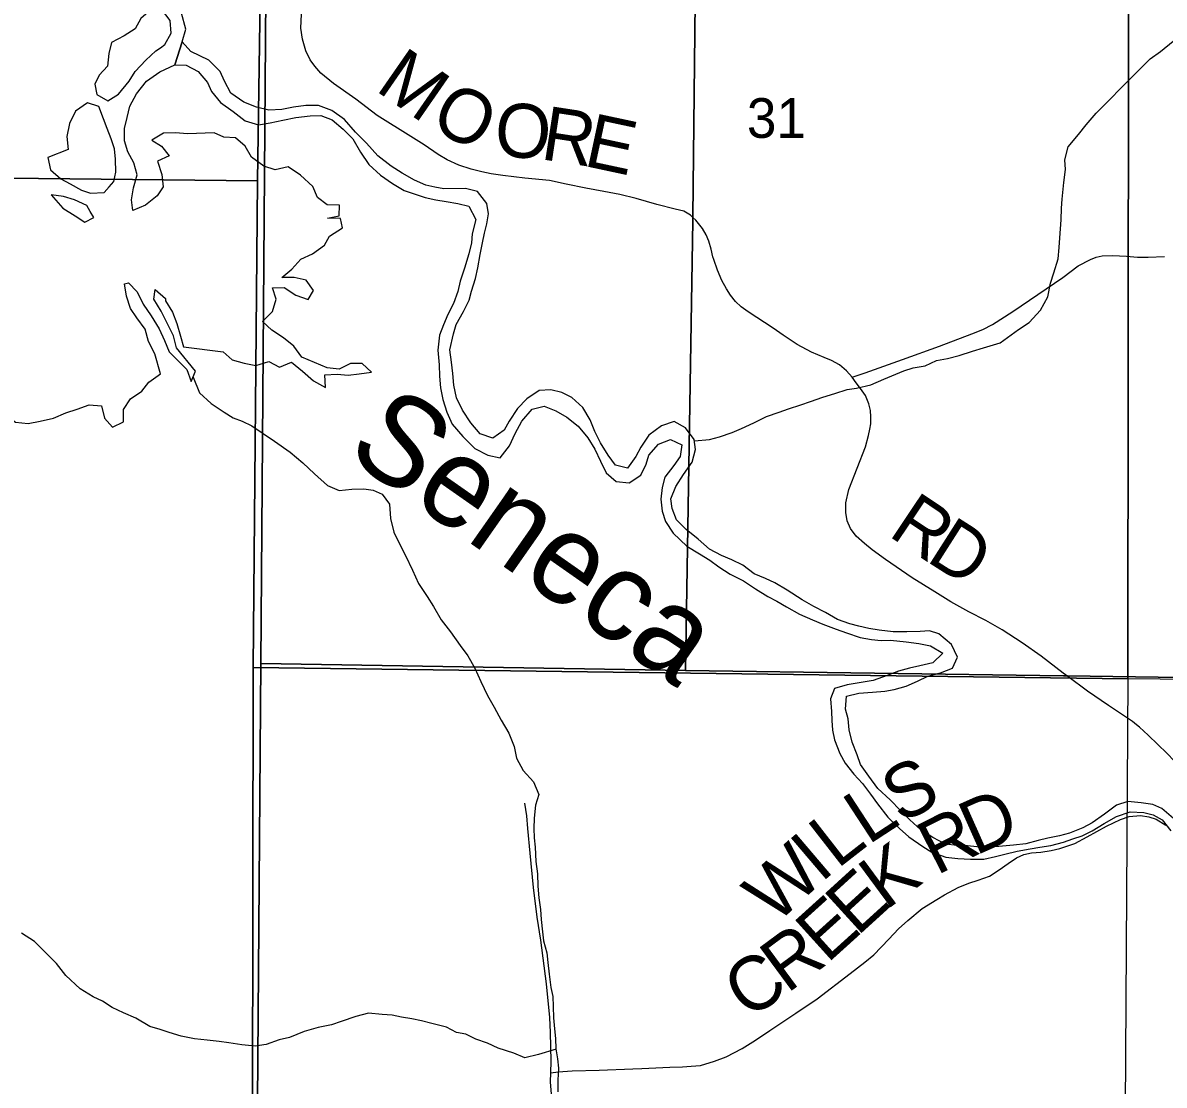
# Model space of a CAD drawing. Extents: x 0 to 191, y 0 to 55.
# Drawn here: x 146.399 to 147, y 21.846 to 22.406 of the extents above; entities that cross this region are included whole.
import ezdxf

# ---------------------------------------------------------------- set-up
doc = ezdxf.new("R2010")
doc.units = 0
for name, color, linetype in [('GM_X_Corporation', 7, 'Continuous'), ('GM_X_County_Road', 7, 'Continuous'), ('GM_X_County_Road_Text', 7, 'Continuous'), ('GM_X_Major_Lake', 7, 'Continuous'), ('GM_X_Minor_River', 7, 'Continuous'), ('GM_X_Minor_River_Text', 7, 'Continuous'), ('GM_X_Section_Text', 7, 'Continuous'), ('GM_X_Township_Road', 7, 'Continuous')]:
    doc.layers.add(name, color=color, linetype=linetype)

msp = doc.modelspace()

# ---------------------------------------------------------------- linework, layer by layer
at = {"layer": 'GM_X_Corporation'}
for points in [[(147.41583, 22.05521), (146.94931, 22.06201), (146.94723, 22.06204), (146.74796, 22.06495), (146.75177, 22.302), (146.75179, 22.30403), (146.75965, 23.0326), (146.75967, 23.03416), (146.76561, 23.21144), (146.76563, 23.21258), (146.76891, 23.44377), (146.76892, 23.44512), (146.77192, 23.59458), (146.86838, 23.59355), (146.86967, 23.59354), (147.21222, 23.58988)], [(146.75965, 23.0326), (146.75179, 22.30403), (146.75177, 22.302), (146.74796, 22.06495), (146.52412, 22.06864), (146.52877, 22.67924)], [(146.52877, 22.67924), (146.52412, 22.06864), (146.52059, 21.60574), (146.51644, 21.08296), (146.51644, 21.08173), (146.51664, 20.82724), (146.47837, 20.82755), (146.47724, 20.82756), (146.44015, 20.82784), (146.43784, 20.82786), (146.12204, 20.83034), (146.12018, 20.83035), (145.73354, 20.83338), (145.73117, 20.8334), (145.42327, 20.83582), (145.34145, 20.83646), (145.17243, 20.8379), (145.0026, 20.83935)], [(145.0026, 20.83935), (145.17243, 20.8379), (145.34145, 20.83646), (145.42327, 20.83582), (145.73117, 20.8334), (145.73354, 20.83338), (146.12018, 20.83035), (146.12204, 20.83034), (146.43784, 20.82786), (146.44015, 20.82784), (146.47724, 20.82756), (146.47837, 20.82755), (146.51664, 20.82724), (146.51644, 21.08173), (146.51644, 21.08296), (146.52059, 21.60574), (146.52412, 22.06864), (146.74796, 22.06495), (146.94723, 22.06204), (146.94931, 22.06201), (147.41583, 22.05521)]]:
    msp.add_lwpolyline(points, dxfattribs=at)
for points in [[(146.03039, 22.83378), (146.52936, 22.8286), (146.52606, 22.57541), (146.52237, 22.32297), (146.02757, 22.3284)], [(146.52606, 22.57541), (146.9817, 22.56624), (146.98113, 22.06049), (146.52004, 22.06655), (146.52237, 22.32297)], [(146.9817, 22.56624), (147.49966, 22.55789), (147.49374, 22.05529), (146.98113, 22.06049)], [(146.02757, 22.3284), (146.52237, 22.32297), (146.52004, 22.06655), (146.51977, 21.82799), (146.02436, 21.83663)], [(146.52004, 22.06655), (146.98113, 22.06049), (146.9776, 21.49352), (146.51904, 21.49449), (146.51977, 21.82799)]]:
    msp.add_lwpolyline(points, close=True, dxfattribs=at)
at = {"layer": 'GM_X_County_Road'}
for points in [[(146.76288, 22.28152), (146.7624, 22.28291), (146.7615, 22.28702), (146.76023, 22.29128), (146.75881, 22.29457), (146.75695, 22.298), (146.75344, 22.30234), (146.75189, 22.30376), (146.75052, 22.30503), (146.74708, 22.30697), (146.7426, 22.30816), (146.73289, 22.31063), (146.72202, 22.31367), (146.71332, 22.31578), (146.70487, 22.31743), (146.69546, 22.31922), (146.685, 22.32124), (146.67633, 22.32326), (146.66326, 22.32453), (146.65175, 22.3258), (146.64555, 22.32669), (146.64055, 22.32781), (146.63494, 22.32923), (146.62844, 22.33132), (146.62239, 22.33409), (146.61754, 22.33685), (146.61021, 22.34208), (146.60327, 22.34642), (146.58548, 22.35755), (146.57428, 22.36614), (146.56247, 22.37436), (146.55568, 22.37989), (146.55261, 22.38347), (146.55007, 22.38683), (146.54776, 22.39154), (146.54611, 22.39767), (146.54522, 22.40357), (146.54551, 22.41097)], [(146.98565, 22.03627), (146.98362, 22.03793), (146.97989, 22.04055), (146.97084, 22.04653), (146.95986, 22.05392), (146.94941, 22.06174), (146.94709, 22.06348), (146.93536, 22.07245), (146.92535, 22.07955), (146.91489, 22.08642), (146.90629, 22.0912), (146.89725, 22.09576), (146.88777, 22.10106), (146.87932, 22.10629), (146.86752, 22.11377), (146.8534, 22.1234), (146.84638, 22.12848), (146.84227, 22.13185), (146.83786, 22.1358), (146.83495, 22.13969), (146.83323, 22.14372), (146.83255, 22.14821), (146.83255, 22.15336), (146.83405, 22.16031), (146.84279, 22.18287), (146.84443, 22.1887), (146.84511, 22.19214), (146.8457, 22.19498), (146.8457, 22.19864), (146.84548, 22.20192), (146.84458, 22.20544), (146.84279, 22.20992), (146.84018, 22.21365), (146.83786, 22.21657), (146.83585, 22.2195), (146.83285, 22.22284), (146.82919, 22.22598), (146.82493, 22.2283), (146.82105, 22.22994), (146.8144, 22.23271), (146.80685, 22.23681), (146.79946, 22.24175), (146.79415, 22.24541), (146.781, 22.25392), (146.77727, 22.25669), (146.77435, 22.25945), (146.77174, 22.26281), (146.76957, 22.26603), (146.76711, 22.27058), (146.76479, 22.27596), (146.76288, 22.28152)], [(147.06027, 21.97585), (147.05676, 21.97779), (147.05228, 21.98085), (147.04698, 21.98496), (147.033, 21.9949), (147.01829, 22.00543), (147.01403, 22.00895), (147.01014, 22.01268), (147.00574, 22.01709), (147.00163, 22.02127), (146.99684, 22.02583), (146.99191, 22.03076), (146.98728, 22.03495), (146.98565, 22.03627)], [(146.67706, 21.85275), (146.67713, 21.85889), (146.67685, 21.87412), (146.67644, 21.88198), (146.67478, 21.8997), (146.67168, 21.92279), (146.66982, 21.93493), (146.66789, 21.95058), (146.6661, 21.96864), (146.66486, 21.98167), (146.66431, 21.98822), (146.66327, 21.99504)], [(146.67706, 21.85275), (146.68085, 21.85323), (146.6883, 21.85378), (146.70243, 21.85413), (146.72022, 21.85489), (146.72497, 21.85513), (146.73962, 21.8557), (146.7464, 21.85587), (146.75096, 21.85627), (146.75591, 21.85673), (146.76332, 21.85889), (146.76943, 21.86114), (146.77785, 21.86567), (146.78491, 21.87), (146.79238, 21.87508), (146.80605, 21.88431), (146.81741, 21.89183), (146.83471, 21.90522), (146.84252, 21.9112), (146.84725, 21.91502), (146.85522, 21.92322), (146.86029, 21.92863), (146.86514, 21.93313), (146.87271, 21.93934), (146.88041, 21.94408), (146.88451, 21.94658), (146.89174, 21.95057), (146.89727, 21.95285), (146.90217, 21.95439), (146.90821, 21.95642), (146.91328, 21.95986), (146.91802, 21.96312), (146.92246, 21.96612), (146.92627, 21.96795), (146.93032, 21.96874), (146.93527, 21.96914), (146.94063, 21.97), (146.9453, 21.97097), (146.95311, 21.97376), (146.9596, 21.97712), (146.9698, 21.98276), (146.97721, 21.98641), (146.98177, 21.98795), (146.98786, 21.98846), (146.99219, 21.98777), (146.99613, 21.98646), (147.00114, 21.98339)], [(146.65776, 21.69182), (146.65583, 21.70455), (146.65348, 21.71922), (146.65169, 21.73128), (146.65169, 21.73721), (146.65224, 21.74293), (146.65334, 21.74851), (146.65465, 21.75362), (146.65583, 21.75782), (146.65879, 21.76444), (146.66231, 21.76982), (146.67065, 21.78119), (146.67347, 21.78567), (146.67568, 21.78988), (146.67699, 21.79326), (146.6783, 21.79663), (146.67913, 21.80236), (146.6794, 21.8087), (146.67899, 21.81856), (146.67754, 21.83951), (146.67678, 21.84799), (146.67706, 21.85275)]]:
    msp.add_lwpolyline(points, dxfattribs=at)
at = {"layer": 'GM_X_Major_Lake'}
for p, q in [((146.47874, 22.38413), (146.48269, 22.39628)), ((146.48341, 22.23553), (146.50424, 22.2329))]:
    msp.add_line(p, q, dxfattribs=at)
for points in [[(146.48269, 22.39628), (146.48455, 22.40294), (146.48237, 22.41143), (146.48287, 22.41561)], [(146.47126, 22.39324), (146.47359, 22.39493), (146.4768, 22.40082), (146.47641, 22.40765), (146.47184, 22.41352), (146.46615, 22.41312), (146.46085, 22.40855), (146.45782, 22.40323), (146.45214, 22.39941), (146.44532, 22.39597), (146.444, 22.39009), (146.44326, 22.38344), (146.43891, 22.37868), (146.43664, 22.37393)], [(146.43664, 22.37393), (146.4376, 22.36862), (146.44349, 22.36522), (146.44917, 22.36866), (146.45466, 22.37551), (146.45787, 22.38064), (146.46355, 22.38673), (146.46885, 22.3915), (146.47126, 22.39324)], [(146.54581, 22.23012), (146.54144, 22.2358), (146.53613, 22.24035), (146.52987, 22.24432), (146.52494, 22.24887), (146.53024, 22.25419), (146.53214, 22.26065), (146.53024, 22.26672), (146.53649, 22.26673), (146.54256, 22.26275), (146.54901, 22.26048), (146.55185, 22.26523), (146.54806, 22.27073), (146.54161, 22.27205), (146.53516, 22.27204), (146.54047, 22.27641), (146.54521, 22.28173), (146.55127, 22.28459), (146.55772, 22.28915), (146.56037, 22.2939), (146.5672, 22.29827), (146.56606, 22.30321), (146.55923, 22.30339), (146.56549, 22.30453), (146.56567, 22.31023), (146.55904, 22.31041), (146.55391, 22.31419), (146.55144, 22.32007), (146.54499, 22.32595), (146.53854, 22.33049), (146.53172, 22.32877), (146.52565, 22.33085), (146.5192, 22.33558), (146.51578, 22.34127), (146.51085, 22.34563), (146.50459, 22.346), (146.49947, 22.34827), (146.48544, 22.34787), (146.47918, 22.34843), (146.47273, 22.34823), (146.46667, 22.34442), (146.47179, 22.3414), (146.47577, 22.33628), (146.46971, 22.33342), (146.47199, 22.3264), (146.47256, 22.31995), (146.46953, 22.31521), (146.46327, 22.31026), (146.45664, 22.3074), (146.45588, 22.3131), (146.45701, 22.31936), (146.4589, 22.32619), (146.45719, 22.33246), (146.45396, 22.33833), (146.45226, 22.34421), (146.45225, 22.35066), (146.45358, 22.35636), (146.45509, 22.36243), (146.4585, 22.36889), (146.46381, 22.37554), (146.47082, 22.38049), (146.47874, 22.38413)], [(146.44415, 22.31987), (146.44662, 22.32272), (146.44774, 22.32766), (146.44754, 22.33449), (146.44696, 22.33999), (146.44524, 22.34511), (146.44314, 22.35061), (146.44123, 22.35572), (146.43875, 22.36217), (146.43268, 22.36424), (146.42642, 22.35985), (146.42321, 22.3532), (146.4219, 22.34636), (146.42249, 22.33953), (146.41187, 22.33532)], [(146.41187, 22.33532), (146.41321, 22.32887), (146.41873, 22.32415), (146.42366, 22.32151), (146.42955, 22.31811), (146.4343, 22.3166), (146.44151, 22.31682), (146.44415, 22.31987)], [(146.41362, 22.31559), (146.41971, 22.30859), (146.42617, 22.30462), (146.4313, 22.30122), (146.43603, 22.3037), (146.43422, 22.30684)], [(146.43422, 22.30684), (146.43242, 22.30996), (146.42596, 22.31297), (146.42007, 22.31485), (146.41362, 22.31559)], [(146.4523, 22.26869), (146.45438, 22.26926), (146.45894, 22.26452), (146.46216, 22.25807), (146.46634, 22.25182), (146.47051, 22.24499), (146.47336, 22.23893), (146.47583, 22.23286)], [(146.46825, 22.2319), (146.46483, 22.23834), (146.46312, 22.24479), (146.45875, 22.25086), (146.45534, 22.25579), (146.45325, 22.26224), (146.4523, 22.26869)], [(146.47962, 22.23495), (146.4781, 22.2414), (146.47165, 22.25429), (146.46766, 22.26074), (146.46842, 22.26567), (146.47392, 22.26094)], [(146.47392, 22.26094), (146.47392, 22.2598), (146.47753, 22.25373), (146.4798, 22.24785), (146.48171, 22.24122), (146.48341, 22.23553)], [(146.36509, 22.23269), (146.37503, 22.22432), (146.37834, 22.2183), (146.38183, 22.21229), (146.3842, 22.20625), (146.38883, 22.20025), (146.39476, 22.19579), (146.4014, 22.19513), (146.40782, 22.19636), (146.4148, 22.19799), (146.42139, 22.20074), (146.42723, 22.20272), (146.43364, 22.20491), (146.44008, 22.20443), (146.44169, 22.19801), (146.44593, 22.19314), (146.45176, 22.19607), (146.45166, 22.20252), (146.45537, 22.20808), (146.46137, 22.21215), (146.46508, 22.21695), (146.47127, 22.22121), (146.46825, 22.2319)], [(146.47583, 22.23286), (146.48506, 22.22351), (146.48742, 22.21728), (146.48962, 22.22263), (146.47962, 22.23495)], [(146.50424, 22.2329), (146.50903, 22.22861), (146.51531, 22.22699), (146.52157, 22.22576), (146.52836, 22.22776), (146.5339, 22.22481), (146.5403, 22.22737), (146.54605, 22.22271), (146.5518, 22.21768), (146.55829, 22.21417), (146.55781, 22.2208), (146.56444, 22.22109), (146.57012, 22.22061), (146.57599, 22.22127), (146.58241, 22.22212), (146.57761, 22.22679), (146.57136, 22.2267), (146.56535, 22.22376), (146.55909, 22.22443), (146.54581, 22.23012)]]:
    msp.add_lwpolyline(points, dxfattribs=at)
at = {"layer": 'GM_X_Minor_River'}
msp.add_line((146.48269, 22.39628), (146.47874, 22.38413), dxfattribs=at)
for points in [[(146.62369, 22.23388), (146.62571, 22.24244), (146.62702, 22.24738), (146.63099, 22.25422), (146.63401, 22.26012), (146.63514, 22.26486), (146.63721, 22.27151), (146.63853, 22.27721), (146.63965, 22.28424), (146.64097, 22.29032), (146.64209, 22.29544), (146.64322, 22.30038), (146.64416, 22.3057), (146.6432, 22.31101), (146.63825, 22.31745), (146.63199, 22.31895), (146.6206, 22.31891), (146.61586, 22.31965), (146.61111, 22.32078), (146.60504, 22.32341), (146.59858, 22.327), (146.59288, 22.33078), (146.58585, 22.33626), (146.57976, 22.34288), (146.57405, 22.34875), (146.56816, 22.35537), (146.56151, 22.3601), (146.55448, 22.36273), (146.54784, 22.36271), (146.54139, 22.36193), (146.53514, 22.36058), (146.52831, 22.36037), (146.52185, 22.36187), (146.51521, 22.3645), (146.50837, 22.36922), (146.50494, 22.37567), (146.50265, 22.3806), (146.49675, 22.38665), (146.48726, 22.39117), (146.48269, 22.39628)], [(146.91374, 22.23768), (146.92357, 22.24472), (146.92906, 22.24835), (146.93512, 22.25482), (146.9389, 22.26185), (146.9404, 22.26907), (146.9421, 22.27458), (146.94436, 22.28199), (146.94491, 22.28788), (146.94528, 22.293), (146.94602, 22.30249), (146.9462, 22.30857), (146.94656, 22.31331), (146.9473, 22.32224), (146.94824, 22.32907), (146.94785, 22.3342), (146.94973, 22.34104), (146.95503, 22.34751), (146.95919, 22.35264), (146.96449, 22.35873), (146.9713, 22.36559), (146.97774, 22.37225), (146.98796, 22.38253), (146.99288, 22.3873), (146.99838, 22.3913), (147.00501, 22.39663)], [(146.47874, 22.38413), (146.48481, 22.38395), (146.49107, 22.38075), (146.49602, 22.37488), (146.49812, 22.37014), (146.50287, 22.36427), (146.50953, 22.35955), (146.5158, 22.35463), (146.52282, 22.35257), (146.52908, 22.35354), (146.53572, 22.35508), (146.54254, 22.35643), (146.55013, 22.3574), (146.55582, 22.35742), (146.56171, 22.35516), (146.5676, 22.35025), (146.57255, 22.34514), (146.57674, 22.33813), (146.58111, 22.33169), (146.5872, 22.32601), (146.59347, 22.32167), (146.59974, 22.31789), (146.606, 22.31583), (146.61075, 22.31432), (146.61644, 22.31301), (146.62176, 22.31208), (146.62802, 22.31115), (146.63371, 22.30965), (146.63752, 22.30264), (146.63546, 22.29504), (146.63508, 22.2903), (146.63377, 22.2846), (146.63151, 22.277), (146.62925, 22.27016), (146.62793, 22.26465), (146.62567, 22.25838), (146.62265, 22.25249), (146.62038, 22.24717), (146.61831, 22.24165), (146.61736, 22.2338)], [(146.75267, 22.18589), (146.76053, 22.18672), (146.76582, 22.18808), (146.77262, 22.1904), (146.77753, 22.19251), (146.78395, 22.1954), (146.79074, 22.19885), (146.79735, 22.20117), (146.80226, 22.2029), (146.80868, 22.20503), (146.81378, 22.20676), (146.82039, 22.20908), (146.82663, 22.21101), (146.83324, 22.21295), (146.83816, 22.21373), (146.84572, 22.21549), (146.85251, 22.21856), (146.86308, 22.2228), (146.86799, 22.22453), (146.87423, 22.22552), (146.88027, 22.2284), (146.88614, 22.22938), (146.89218, 22.23093), (146.89917, 22.23325), (146.90503, 22.23499), (146.91374, 22.23768)], [(146.61736, 22.2338), (146.61818, 22.22609), (146.61821, 22.22003), (146.61882, 22.21396), (146.61999, 22.20771), (146.62211, 22.20108), (146.62498, 22.19484), (146.63051, 22.18823), (146.63698, 22.18201), (146.64381, 22.17845), (146.65026, 22.17697), (146.65514, 22.18326), (146.65813, 22.18991), (146.66169, 22.19638), (146.66714, 22.20267), (146.67338, 22.20423), (146.67964, 22.2018), (146.68533, 22.19842), (146.69142, 22.19371), (146.69656, 22.18749), (146.70019, 22.18163), (146.70307, 22.17519), (146.70613, 22.16914), (146.71146, 22.16462), (146.71827, 22.1639), (146.72449, 22.16792), (146.7273, 22.17363), (146.7286, 22.17838), (146.73367, 22.18429), (146.74009, 22.1866), (146.74598, 22.18379), (146.74507, 22.17772), (146.74188, 22.17296), (146.73699, 22.16686), (146.7357, 22.16135), (146.73498, 22.15528), (146.73558, 22.14883), (146.7375, 22.14353), (146.74151, 22.1373), (146.74874, 22.13051), (146.75539, 22.12638), (146.76071, 22.123), (146.76546, 22.11961), (146.77154, 22.11566), (146.77856, 22.1121), (146.78483, 22.10797), (146.79129, 22.10383), (146.79604, 22.10139), (146.80116, 22.09839), (146.808, 22.09464), (146.81483, 22.09164), (146.82033, 22.0894), (146.82735, 22.0866), (146.83285, 22.08473), (146.84005, 22.08231), (146.84592, 22.08121), (146.85104, 22.08067), (146.85596, 22.08088), (146.86429, 22.07999), (146.87092, 22.07908), (146.87717, 22.07797), (146.88363, 22.07403), (146.87836, 22.06888), (146.87155, 22.06732), (146.86607, 22.06615), (146.86022, 22.0646), (146.85417, 22.06229), (146.84681, 22.05959), (146.83849, 22.05821), (146.83319, 22.05742), (146.82658, 22.05549), (146.82434, 22.04997), (146.82495, 22.04334), (146.82517, 22.0386), (146.82538, 22.03348), (146.82655, 22.02836), (146.82924, 22.02117), (146.83211, 22.01607), (146.83668, 22.01021), (146.84125, 22.00531), (146.84545, 21.99965), (146.84908, 21.99455), (146.8546, 21.98756), (146.8607, 21.98153), (146.86564, 21.97719), (146.87305, 21.97212), (146.8778, 21.96911), (146.8852, 21.9665), (146.89144, 21.96578), (146.89826, 21.96544), (146.90526, 21.96548), (146.91131, 21.96684), (146.91622, 21.96801), (146.92284, 21.96957), (146.92964, 21.97093), (146.93475, 21.97172), (146.94061, 21.97271), (146.94722, 21.97445), (146.95213, 21.97619), (146.95704, 21.97774), (146.96233, 21.98042)], [(146.9689, 21.98918), (146.9623, 21.98459), (146.9574, 21.98191), (146.95041, 21.97921), (146.94512, 21.97766), (146.93888, 21.97649), (146.93378, 21.97532), (146.92736, 21.97358), (146.92093, 21.97278), (146.91317, 21.97216), (146.90636, 21.97174), (146.90144, 21.97191), (146.89652, 21.97244), (146.89122, 21.9726), (146.88497, 21.97333), (146.87832, 21.97689), (146.87205, 21.98084), (146.86616, 21.98611), (146.86121, 21.99101), (146.85588, 21.99667), (146.84941, 22.0027), (146.84464, 22.00912), (146.84025, 22.01536), (146.83852, 22.02047), (146.83583, 22.02709), (146.83428, 22.03353), (146.83368, 22.0394), (146.83232, 22.04452), (146.83285, 22.05135), (146.83928, 22.0529), (146.84646, 22.05352), (146.85308, 22.05394), (146.858, 22.05491), (146.86424, 22.05666), (146.87028, 22.05935), (146.87575, 22.06184), (146.88236, 22.06359), (146.88878, 22.06609), (146.8914, 22.07199), (146.88814, 22.07861), (146.88149, 22.08426), (146.87656, 22.08575), (146.87164, 22.08553), (146.86464, 22.0853), (146.85745, 22.08526), (146.85006, 22.08616), (146.84457, 22.08708), (146.83926, 22.08818), (146.83452, 22.08948), (146.82808, 22.09172), (146.82181, 22.09548), (146.81554, 22.09866), (146.80947, 22.10223), (146.80149, 22.10731), (146.79503, 22.11106), (146.7901, 22.11331), (146.78422, 22.11593), (146.77814, 22.12044), (146.77244, 22.12326), (146.76694, 22.1255), (146.76068, 22.12888), (146.75459, 22.13415), (146.74832, 22.13924), (146.74318, 22.14433), (146.74087, 22.15038), (146.74027, 22.15531), (146.74289, 22.16196), (146.74682, 22.16825), (146.75152, 22.17472), (146.75318, 22.18137), (146.75258, 22.18668), (146.74801, 22.19291), (146.74193, 22.1961), (146.73532, 22.19397), (146.72872, 22.189), (146.72441, 22.18272), (146.72179, 22.17777), (146.71747, 22.17149), (146.71103, 22.17316), (146.70721, 22.17844), (146.7032, 22.18487), (146.70014, 22.19092), (146.69764, 22.19697), (146.69382, 22.20359), (146.68811, 22.20887), (146.6828, 22.21149), (146.67692, 22.21278), (146.67087, 22.21256), (146.66427, 22.20816), (146.65938, 22.20301), (146.65507, 22.19634), (146.65244, 22.19159), (146.64641, 22.18738), (146.63977, 22.18962), (146.63482, 22.19547), (146.63043, 22.20208), (146.62717, 22.2087), (146.62581, 22.21533), (146.6254, 22.2214), (146.62464, 22.22737), (146.62369, 22.23388)], [(146.48838, 22.21961), (146.49185, 22.21132), (146.49794, 22.20566), (146.50477, 22.20115), (146.50952, 22.19814), (146.51427, 22.19627), (146.51939, 22.19384), (146.52528, 22.18989), (146.53136, 22.18575), (146.53953, 22.17992), (146.54619, 22.17446), (146.55246, 22.16862), (146.55931, 22.1624), (146.56538, 22.15978), (146.572, 22.16058), (146.57844, 22.16062), (146.58336, 22.15989), (146.5881, 22.15783), (146.59192, 22.15254), (146.59253, 22.14496), (146.59428, 22.13776), (146.59753, 22.13095), (146.6004, 22.12547), (146.60404, 22.11771), (146.6073, 22.11071), (146.61188, 22.10391), (146.61513, 22.09862), (146.61915, 22.09163), (146.6241, 22.08521), (146.62926, 22.07803), (146.63326, 22.07255), (146.63689, 22.06613), (146.64015, 22.05913), (146.6436, 22.05175), (146.64704, 22.04551), (146.65087, 22.03871), (146.65488, 22.0319), (146.65757, 22.0249), (146.65893, 22.01865), (146.66237, 22.01222), (146.6679, 22.00619), (146.67059, 21.99956), (146.66892, 21.99386), (146.6682, 21.98703), (146.66804, 21.98153), (146.66826, 21.9766), (146.66867, 21.97167), (146.66909, 21.96428), (146.66988, 21.95764), (146.67011, 21.95119), (146.67071, 21.94513), (146.67151, 21.93888), (146.67191, 21.93357), (146.67252, 21.92712), (146.67312, 21.92238), (146.67485, 21.91613), (146.67545, 21.91102), (146.67605, 21.90476), (146.67704, 21.89775), (146.67802, 21.89301), (146.67824, 21.88771), (146.67846, 21.88183), (146.67887, 21.87595), (146.67947, 21.87083), (146.67969, 21.86552), (146.68048, 21.86022), (146.68107, 21.85529), (146.68073, 21.84884), (146.68058, 21.84277)], [(147.00525, 21.98694), (146.99897, 21.99221), (146.99423, 21.99427), (146.98817, 21.99518), (146.98116, 21.9959), (146.97512, 21.99396), (146.9689, 21.98918)], [(146.96233, 21.98042), (146.96855, 21.98425), (146.97515, 21.98789), (146.98233, 21.9904), (146.98952, 21.99007), (146.99445, 21.98877), (146.9992, 21.98614), (147.00377, 21.98029)], [(146.67973, 21.86526), (146.67043, 21.86243), (146.66325, 21.86068), (146.65756, 21.86312), (146.64922, 21.86572), (146.64353, 21.86834), (146.63746, 21.87058), (146.63214, 21.87321), (146.62722, 21.87413), (146.6219, 21.87694), (146.61432, 21.87879), (146.60882, 21.88028), (146.60371, 21.8812), (146.59822, 21.88211), (146.59329, 21.88322), (146.58799, 21.88357), (146.58079, 21.88429), (146.57418, 21.88254), (146.56644, 21.87984), (146.56134, 21.8781), (146.55434, 21.87673), (146.54697, 21.8746), (146.53923, 21.87133), (146.53375, 21.87016), (146.52695, 21.86766), (146.52109, 21.86686), (146.51408, 21.86758), (146.50727, 21.86868), (146.50215, 21.86922), (146.4959, 21.86994), (146.48909, 21.87066), (146.48208, 21.87213), (146.47582, 21.87399), (146.47108, 21.87567), (146.46558, 21.87716), (146.45817, 21.88167), (146.45173, 21.88447), (146.44584, 21.88728), (146.44071, 21.89048), (146.43578, 21.89292), (146.42894, 21.89705), (146.42133, 21.90402), (146.41637, 21.91044), (146.40476, 21.92194), (146.39792, 21.92645)]]:
    msp.add_lwpolyline(points, dxfattribs=at)
at = {"layer": 'GM_X_Township_Road'}
msp.add_lwpolyline([(146.83585, 22.2195), (146.83846, 22.22045), (146.84264, 22.2218), (146.86226, 22.22887), (146.8819, 22.23586), (146.89891, 22.24234), (146.90468, 22.24461), (146.90969, 22.24725), (146.92057, 22.25418), (146.94684, 22.2721), (146.95496, 22.27817), (146.96139, 22.2816), (146.96445, 22.28278), (146.96759, 22.28354), (146.97301, 22.28374), (146.9804, 22.28333), (146.98627, 22.28288), (146.99191, 22.28283), (147.00039, 22.28323)], dxfattribs=at)

# ---------------------------------------------------------------- texts
at = {"layer": 'GM_X_County_Road_Text'}
for s, rotation, p in [('M', 325.26543, (146.58384, 22.37106)), ('O', 331.96666, (146.61228, 22.35161)), ('O', 355.84116, (146.64667, 22.3363)), ('R', 351.27817, (146.67101, 22.33455)), ('E', 347.94535, (146.69365, 22.33109)), ('R', 326.21251, (146.8542, 22.13632)), ('D', 327.47791, (146.87416, 22.12297)), ('S', 27.74659, (146.86138, 21.98393)), ('D', 23.96249, (146.90068, 21.96709)), ('L', 33.15161, (146.8442, 21.97267)), ('R', 27.0503, (146.88027, 21.95666)), ('L', 37.93361, (146.82795, 21.95997)), ('I', 40.39724, (146.81931, 21.95261)), ('W', 42.80447, (146.7954, 21.93045)), ('K', 36.42108, (146.85355, 21.93821)), ('E', 42.32825, (146.83843, 21.9244)), ('E', 42.11182, (146.82258, 21.91007)), ('R', 36.42968, (146.80143, 21.89426)), ('C', 33.5082, (146.78068, 21.88048))]:
    msp.add_text(s, height=0.02841, rotation=rotation, dxfattribs=at).set_placement(p)
at = {"layer": 'GM_X_Minor_River_Text'}
msp.add_text('Seneca', height=0.047344, rotation=325.00668, dxfattribs=at).set_placement((146.56782, 22.17864))
at = {"layer": 'GM_X_Section_Text'}
msp.add_text('31', height=0.020928, rotation=0.00001, dxfattribs=at).set_placement((146.78032, 22.3457))

doc.saveas('drawing.dxf')
